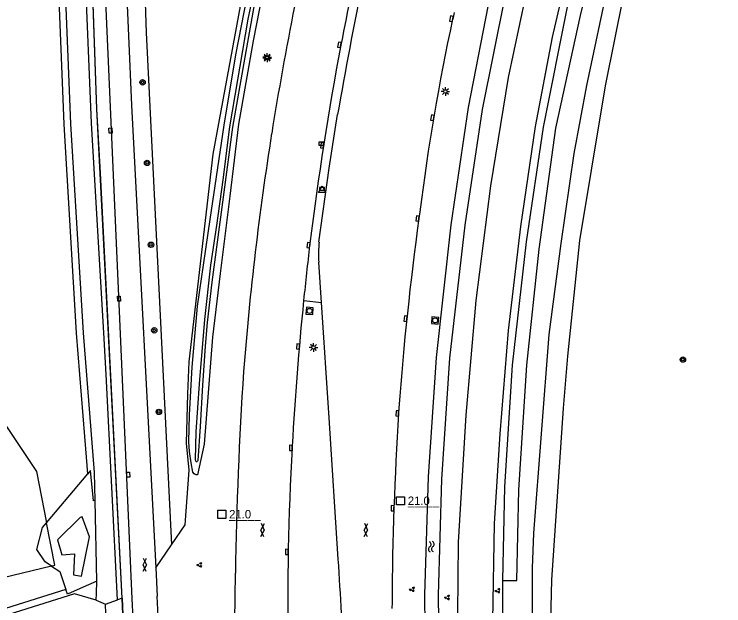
# Model space of a CAD drawing. Extents: x 124000 to 129000, y 395500 to 397503.
# Drawn here: x 124743.4 to 124848.4, y 396709.6 to 396797.1 of the extents above; entities that cross this region are included whole.
import ezdxf

# ---------------------------------------------------------------- set-up
doc = ezdxf.new("R2010")
doc.units = 0
for name, color, linetype in [('gg-afsc-draadraster', 7, 'Continuous'), ('gg-afsc-hekwerk', 7, 'Continuous'), ('gg-knt-BGT kruinlijn', 7, 'Continuous'), ('gg-knt-bovenkant onderkant talud', 7, 'Continuous'), ('gg-knt-bronhoudergrens', 7, 'Continuous'), ('gg-knt-verharding', 7, 'Continuous'), ('gg-kntw-beschoeiing', 7, 'Continuous'), ('gg-kntw-bovenkant insteek waterloop', 7, 'Continuous'), ('gg-kntw-waterlijn', 7, 'Continuous'), ('gt-anno-nummer hm paal', 7, 'Continuous'), ('gt-grn-groengrens', 7, 'Continuous'), ('gt-symb-boom', 7, 'Continuous'), ('gt-symb-gesloten verharding', 7, 'Continuous'), ('gt-symb-groenvak', 7, 'Continuous'), ('gt-symb-hm paal', 7, 'Continuous'), ('gt-symb-kolk', 7, 'Continuous'), ('gt-symb-kolk center center', 7, 'Continuous'), ('gt-symb-lichtmast', 7, 'Continuous'), ('gt-symb-rioolschacht', 7, 'Continuous'), ('gt-symb-waterafsluiter', 7, 'Continuous'), ('gt-symb-watersymbool', 7, 'Continuous'), ('gx-grn-maaiveld', 7, 'Continuous')]:
    doc.layers.add(name, color=color, linetype=linetype)

# ---------------------------------------------------------------- blocks, each defined once
blk = doc.blocks.new('gt0-KOLK')
at = {"layer": 'gt-symb-kolk'}
blk.add_lwpolyline([(0, 0), (0.38, 0), (0.38, 0.4), (-0.38, 0.4), (-0.38, 0), (0, 0)], dxfattribs=at)
blk = doc.blocks.new('gt0-GRVAK')
at = {"layer": 'gt-symb-groenvak'}
for p, q in [((-0.11, 0.19), (-0.23, 0.24)), ((-0.18, 0.15), (0.09, 0.15)), ((-0.09, 0.21), (-0.16, 0.32)), ((-0.05, 0.21), (-0.05, 0.39)), ((0, 0.21), (0.06, 0.32)), ((0.01, 0.19), (0.13, 0.24)), ((0.26, -0.05), (0.2, 0.06)), ((0.3, -0.05), (0.3, 0.13)), ((0.35, -0.05), (0.41, 0.06)), ((-0.25, -0.23), (-0.36, -0.18)), ((-0.32, -0.26), (-0.05, -0.26)), ((-0.23, -0.21), (-0.29, -0.09)), ((-0.18, -0.2), (-0.18, -0.02)), ((-0.14, -0.21), (-0.07, -0.09)), ((-0.12, -0.23), (0, -0.18)), ((0.24, -0.07), (0.12, -0.02)), ((0.17, -0.11), (0.44, -0.11)), ((0.37, -0.07), (0.49, -0.02))]:
    blk.add_line(p, q, dxfattribs=at)
blk = doc.blocks.new('gt0-WA')
at = {"layer": 'gt-symb-watersymbool'}
for centre, start, end in [((-0.32, 0.02), 28.0725, 151.9275), ((0.43, 0.42), 208.0725, 331.9275), ((-0.32, -0.43), 28.0725, 151.9275), ((0.43, -0.03), 208.0725, 331.9275)]:
    blk.add_arc(centre, 0.425, start, end, dxfattribs=at)
blk = doc.blocks.new('gt0-BOOM')
at = {"layer": 'gt-symb-boom'}
for radius in [0.4, 0.2]:
    blk.add_circle((0, 0), radius, dxfattribs=at)
blk = doc.blocks.new('gt0-RS')
at = {"layer": 'gt-symb-rioolschacht'}
blk.add_lwpolyline([(-0.5, -0.5), (0.5, -0.5), (0.5, 0.5), (-0.5, 0.5)], close=True, dxfattribs=at)
blk.add_circle((0, 0), 0.375, dxfattribs=at)
blk = doc.blocks.new('gt0-LMAST')
at = {"layer": 'gt-symb-lichtmast'}
for p, q in [((-0.18, 0.17), (-0.45, 0.44)), ((-0.01, 0.25), (-0.01, 0.62)), ((0.17, 0.17), (0.44, 0.44)), ((-0.26, 0), (-0.63, 0)), ((-0.18, -0.18), (-0.45, -0.45)), ((-0.01, -0.25), (-0.01, -0.63)), ((0.44, -0.45), (0.17, -0.18)), ((0.24, 0), (0.62, 0))]:
    blk.add_line(p, q, dxfattribs=at)
blk.add_circle((-0.01, 0), 0.25, dxfattribs=at)
blk = doc.blocks.new('gt0-WAFSL')
at = {"layer": 'gt-symb-waterafsluiter'}
for p, q in [((-0.5, -0.33), (0, 0.67)), ((0, 0.67), (0.5, -0.33)), ((0.5, -0.33), (-0.5, -0.33))]:
    blk.add_line(p, q, dxfattribs=at)
blk = doc.blocks.new('gt0-GESVH1')
at = {"layer": 'gt-symb-gesloten verharding'}
for p, q in [((-0.99, -0.26), (0.01, 0.24)), ((0.01, -0.26), (-0.99, 0.24)), ((0.01, 0.24), (1.01, -0.26)), ((1.01, 0.24), (0.01, -0.26))]:
    blk.add_line(p, q, dxfattribs=at)
blk = doc.blocks.new('gt0-KOLKCC')
at = {"layer": 'gt-symb-kolk center center'}
blk.add_lwpolyline([(-0.38, 0.2), (0.37, 0.2), (0.37, -0.2), (-0.38, -0.2)], close=True, dxfattribs=at)
blk = doc.blocks.new('gt0-HMpaal')
at = {"layer": 'gt-symb-hm paal'}
blk.add_lwpolyline([(-0.6, 0.6), (0.6, 0.6), (0.6, -0.6), (-0.6, -0.6)], close=True, dxfattribs=at)

msp = doc.modelspace()

# ---------------------------------------------------------------- linework, layer by layer
at = {"layer": 'gg-afsc-draadraster'}
msp.add_lwpolyline([(124820.01, 396699.18), (124820.08, 396715.17), (124820.23, 396720.36), (124822.5, 396749.72), (124824.3, 396763.18), (124826.22, 396776.51), (124828.09, 396786.56), (124831.4, 396802.2), (124837.24, 396824.64), (124844.47, 396847.52), (124845.54, 396850.09), (124846.75, 396852.46), (124848.15, 396854.73), (124849.82, 396857.08), (124858.42, 396867.51)], dxfattribs=at)
at = {"layer": 'gg-afsc-hekwerk'}
msp.add_lwpolyline([(124759.38, 396710.74), (124755.63, 396783.08), (124753.68, 396838.23), (124754.18, 396877.52), (124755.96, 396916.67)], dxfattribs=at)
at = {"layer": 'gg-knt-BGT kruinlijn'}
msp.add_line((124749.81, 396719.39), (124753.14, 396722.69), dxfattribs=at)
for points in [[(124753.33, 396714), (124754.55, 396719.84), (124753.44, 396722.79), (124753.14, 396722.69)], [(124749.81, 396719.39), (124750.45, 396717.18), (124752.31, 396717.3), (124752.14, 396714.18), (124753.33, 396714)]]:
    msp.add_lwpolyline(points, dxfattribs=at)
at = {"layer": 'gg-knt-bovenkant onderkant talud'}
msp.add_lwpolyline([(124822.56, 396699.28), (124822.9, 396713.45), (124824.66, 396738.83), (124825.26, 396746.56), (124827.06, 396763.66), (124828.8, 396774.04), (124830.87, 396786.5), (124833.58, 396800.03), (124839.59, 396823.96), (124843.2, 396836.04), (124846.57, 396846.06), (124850.8, 396851.95)], dxfattribs=at)
at = {"layer": 'gg-knt-bronhoudergrens'}
msp.add_line((124815.61, 396713.35), (124815.64, 396706.07), dxfattribs=at)
at = {"layer": 'gg-knt-verharding'}
for p, q in [((124808.46, 396797.38), (124808.25, 396796.39)), ((124791.74, 396792.77), (124791.69, 396792.53)), ((124803.39, 396767.9), (124803.26, 396766.88)), ((124787.14, 396763.21), (124787.1, 396762.93)), ((124788.83, 396754.48), (124788.43, 396760.42)), ((124786.21, 396754.75), (124788.83, 396754.48)), ((124789.97, 396737.41), (124788.83, 396754.48)), ((124800.29, 396738.88), (124800.25, 396738.05)), ((124791.33, 396716.51), (124789.97, 396737.41)), ((124784.51, 396733.28), (124784.5, 396732.97)), ((124764.33, 396715.22), (124764.55, 396711.07)), ((124764.86, 396705.02), (124764.55, 396711.07)), ((124799.29, 396710.12), (124799.26, 396709.21))]:
    msp.add_line(p, q, dxfattribs=at)
for points in [[(124842.32, 396871.67), (124838.42, 396863.38), (124833.73, 396851.12), (124829.62, 396839.34), (124825.98, 396827.22), (124822.6, 396814.77), (124819.81, 396803.56), (124816.44, 396787.76), (124813.84, 396771.71), (124811.67, 396754.76), (124810.2, 396737.81), (124809.07, 396719.01), (124808.9, 396703.08)], [(124814.18, 396707.41), (124814.43, 396721.81), (124815.26, 396735.04), (124816.51, 396750.35), (124818.33, 396765.69), (124820.49, 396780.49), (124823.02, 396793.71), (124826.76, 396809.81), (124830.98, 396825.49), (124835.09, 396839.15), (124839.68, 396851.81)], [(124788.47, 396763.42), (124789.99, 396774.35), (124791.22, 396782.28)], [(124776.04, 396702.24), (124776.04, 396707.41), (124776.06, 396710.92), (124776.1, 396714.43)]]:
    msp.add_lwpolyline(points, dxfattribs=at)
for centre, radius, start, end in [((125272.39, 396700.16), 489.48, 165.6068, 169.094), ((125267.9, 396701.71), 492.6, 166.4755, 170.917), ((125510.36, 396655.85), 730.17, 168.45746, 170.02908), ((125143.1, 396724.68), 342.45, 167.9128, 172.7499), ((125249.93, 396706.31), 466.28, 169.3442, 172.9899), ((125234.9, 396708), 459.03, 171.0411, 175.4684), ((125249.98, 396705.39), 450.94, 172.1626, 175.7412), ((125283, 396704.85), 499.3, 173.3191, 174.2635), ((124809.17, 396761.6), 20.77, 174.9866, 183.2529), ((125285.87, 396704.53), 502.19, 174.2606, 176.7184), ((125361.84, 396705.65), 585.8, 176.22089, 179.14128), ((125264.16, 396708.06), 464.88, 176.3008, 179.7459), ((125200.01, 396709.53), 416.17, 176.771, 180.9034), ((124392.6, 396690), 399.61, 1.5024, 3.8039)]:
    msp.add_arc(centre, radius, start, end, dxfattribs=at)
at = {"layer": 'gg-kntw-beschoeiing'}
msp.add_line((124759.38, 396710.74), (124759.59, 396705.63), dxfattribs=at)
at = {"layer": 'gg-kntw-bovenkant insteek waterloop'}
for points in [[(124806.41, 396692.25), (124806.15, 396711.17), (124806.64, 396728.33), (124807.85, 396746.23), (124810.08, 396765.89), (124812.64, 396783), (124816.01, 396799.73), (124820.1, 396816.86), (124825.1, 396834.49), (124831.51, 396853.69), (124838.43, 396871.72), (124838.26, 396873.28), (124837.59, 396873.46), (124836.14, 396872.09), (124829.38, 396854.32), (124822.97, 396835.04), (124817.99, 396817.5), (124813.85, 396800.3), (124810.56, 396783.32), (124808, 396765.98), (124805.83, 396746.36), (124804.63, 396728.67), (124804.09, 396711.23), (124804.28, 396692.3)], [(124852.57, 396868.62), (124851.59, 396867.35), (124847.23, 396862.62), (124842.85, 396856.03), (124840.15, 396850.26), (124835.15, 396835.47), (124829.61, 396816.28), (124825.22, 396798.44), (124821.65, 396780.39), (124819.12, 396763.43), (124817.03, 396745.2), (124815.93, 396727.23), (124815.61, 396713.35)], [(124815.61, 396713.35), (124817.75, 396713.35), (124818.01, 396726.77), (124819.22, 396745.23), (124821.03, 396762.34), (124823.49, 396780.25), (124827.18, 396796.9), (124831.76, 396816.1), (124836.63, 396833.78), (124841.94, 396849.34), (124844.5, 396854.96), (124848.91, 396861.12), (124853.86, 396866.62), (124854.42, 396867.43)]]:
    msp.add_lwpolyline(points, dxfattribs=at)
at = {"layer": 'gg-kntw-waterlijn'}
msp.add_lwpolyline([(124778.93, 396798.78), (124777.49, 396790.75), (124775.66, 396780.42), (124772.62, 396757.49), (124771.93, 396751.53), (124771.65, 396748.04), (124771.26, 396742.27), (124770.89, 396736.13), (124770.57, 396731.11), (124770.52, 396731), (124770.39, 396730.92), (124770.29, 396730.91), (124770.24, 396731.02), (124770.21, 396731.28), (124770.3, 396735.33), (124770.81, 396742.47), (124771.58, 396751.96), (124772.47, 396760), (124773.34, 396765.84), (124774.29, 396772.62), (124775.29, 396780.46), (124778.02, 396796.38), (124781.29, 396811.88)], dxfattribs=at)
at = {"layer": 'gt-grn-groengrens'}
msp.add_line((124764.33, 396715.22), (124766.66, 396718.62), dxfattribs=at)
msp.add_lwpolyline([(124766.66, 396718.62), (124768.69, 396721.59), (124769.25, 396729.69), (124768.88, 396733.65), (124769.07, 396740.99), (124769.25, 396745.7), (124772.83, 396776.4), (124777.82, 396803.4)], dxfattribs=at)
at = {"layer": 'gx-grn-maaiveld'}
for p, q in [((124748.18, 396721.89), (124754.26, 396729.16)), ((124755.6, 396713.24), (124755.34, 396725.17)), ((124756.87, 396709.84), (124758.65, 396710.48)), ((124759.38, 396710.74), (124758.65, 396710.48)), ((124759.59, 396705.63), (124759.38, 396710.74)), ((124757.23, 396702.81), (124756.87, 396709.84))]:
    msp.add_line(p, q, dxfattribs=at)
for points in [[(124755.34, 396725.17), (124755.25, 396729.32), (124753.62, 396750), (124751.78, 396780.89), (124750.03, 396823.96), (124749.78, 396832.99), (124749.54, 396851.82), (124750.04, 396877.69), (124751.94, 396920.06), (124756.54, 396968.75), (124756.62, 396969.6), (124757.55, 396978.14), (124760.67, 397000), (124762.21, 397010.65), (124774.15, 397090.41)], [(124754.26, 396729.16), (124754.06, 396731.62), (124752.62, 396749.93), (124750.78, 396780.84), (124749.03, 396823.92), (124748.78, 396832.97), (124748.54, 396851.82), (124748.92, 396871.82), (124749.24, 396882.34), (124750.94, 396920.13), (124755.11, 396964.28), (124755.56, 396969.03)], [(124758.65, 396710.48), (124756.97, 396743.85), (124756.64, 396750), (124754.81, 396780.99), (124753.05, 396823.98), (124752.73, 396839.68), (124753.34, 396877.55), (124755.22, 396919.68)], [(124759.38, 396710.74), (124756.13, 396773.58), (124755.63, 396783.08), (124754.79, 396806.92), (124753.68, 396838.23), (124754.18, 396877.52), (124755.07, 396897.18), (124755.96, 396916.67), (124755.99, 396916.67)], [(124612.16, 396676.05), (124638.16, 396750.11), (124655.56, 396861.17), (124667.03, 396869.09), (124679.55, 396875.69), (124683.04, 396876.06), (124685.46, 396873.72), (124688.14, 396871.68), (124691.05, 396869.97), (124694.13, 396868.61), (124697.35, 396867.62), (124700.67, 396867.02), (124704.03, 396866.81), (124707.39, 396867), (124711.89, 396864.71), (124717.93, 396860.02), (124724.14, 396861.01), (124737.82, 396854.23), (124737.92, 396817.08), (124733.3, 396769.61), (124726.83, 396759.26), (124746.7, 396729.48), (124748.18, 396721.89)], [(124761.37, 396839.75), (124762.89, 396794.4), (124766.66, 396718.62)], [(124755.86, 396822.61), (124760.78, 396710.66), (124762.56, 396676.32)], [(124759.26, 396822.88), (124759.37, 396819.58), (124759.39, 396815.81), (124759.83, 396804.2), (124760.75, 396783.64), (124764.33, 396715.22)], [(124780.62, 396802.76), (124778.76, 396793.16), (124776.58, 396780.85), (124775.28, 396770.18), (124773.84, 396758.74), (124772.73, 396749.36), (124771.51, 396733.54), (124770.5, 396729.01), (124770.28, 396728.98), (124770.18, 396729.02), (124770.03, 396729.12), (124769.83, 396729.37), (124769.56, 396730.78), (124769.32, 396732.44), (124769.24, 396733.86), (124769.31, 396737.88), (124769.69, 396744.92), (124770.52, 396753.92), (124772.38, 396766.77), (124774.46, 396780.71), (124776.19, 396791.1), (124779.14, 396806.28)], [(124755.34, 396725.17), (124755.1, 396725.15), (124754.66, 396729.65), (124754.26, 396729.16)], [(124748.92, 396715.49), (124747.95, 396716.14), (124746.75, 396717.97), (124747.59, 396721.18), (124748.18, 396721.89)], [(124748.92, 396715.49), (124749.42, 396715.61), (124748.18, 396721.89)], [(124748.92, 396715.49), (124633.81, 396687.74)], [(124748.92, 396715.49), (124750.14, 396714.67), (124751.02, 396712.02)], [(124755.6, 396713.24), (124753.15, 396712.17), (124751.25, 396711.34), (124751.02, 396712.02)], [(124755.51, 396710.43), (124755.55, 396711.46), (124755.6, 396713.24)], [(124751.02, 396712.02), (124637.47, 396676.31), (124612.72, 396668.85), (124605.73, 396666.85)], [(124755.51, 396710.43), (124752.3, 396711.38), (124637.76, 396675.36)], [(124755.51, 396710.43), (124755.87, 396710.32), (124756.87, 396709.84)]]:
    msp.add_lwpolyline(points, dxfattribs=at)

# ---------------------------------------------------------------- block references
at = {"layer": 'gt-symb-boom'}
for p in [(124762.38, 396787.03), (124763.05, 396775.11), (124763.62, 396763.01), (124764.11, 396750.36), (124842.3, 396746.03), (124764.79, 396738.3)]:
    msp.add_blockref('gt0-BOOM', p, dxfattribs=at)
at = {"layer": 'gt-symb-gesloten verharding', "rotation": 87.93618027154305}
for p in [(124780.11, 396720.8), (124795.4, 396720.8), (124762.68, 396715.67)]:
    msp.add_blockref('gt0-GESVH1', p, dxfattribs=at)
at = {"layer": 'gt-symb-groenvak'}
for p, rotation in [((124770.84, 396715.67), -165.99155651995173), ((124802.28, 396712.03), -165.93596328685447), ((124814.94, 396711.84), -165.93596328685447), ((124807.48, 396710.84), -165.93596328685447)]:
    msp.add_blockref('gt0-GRVAK', p, dxfattribs=dict(at, rotation=rotation))
at = {"layer": 'gt-symb-hm paal'}
for p in [(124800.53, 396725.14), (124774.1, 396723.14)]:
    msp.add_blockref('gt0-HMpaal', p, dxfattribs=at)
at = {"layer": 'gt-symb-kolk'}
for p, rotation in [((124808.25, 396796.39), 77.99329169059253), ((124791.69, 396792.53), 77.52092819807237), ((124805.45, 396781.76), 80.38697413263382), ((124789.14, 396777.67), 81.19719553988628), ((124803.26, 396766.88), 82.53402593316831), ((124787.1, 396762.93), 81.89420641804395), ((124801.47, 396752.06), 84.03296237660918), ((124785.57, 396747.95), 85.06501407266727), ((124800.25, 396738.05), 87.13473427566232), ((124784.5, 396732.97), 88.45338970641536), ((124799.56, 396724.04), 88.05074587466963), ((124783.92, 396717.59), 88.9115111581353)]:
    msp.add_blockref('gt0-KOLK', p, dxfattribs=dict(at, rotation=rotation))
for p in [(124788.85, 396777.76), (124788.92, 396771.07)]:
    msp.add_blockref('gt0-KOLK', p, dxfattribs=at)
at = {"layer": 'gt-symb-kolk center center'}
for p, rotation in [((124757.63, 396779.9), 93.72642588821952), ((124758.89, 396755.04), 92.12109639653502), ((124760.25, 396729.01), 93.2116257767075)]:
    msp.add_blockref('gt0-KOLKCC', p, dxfattribs=dict(at, rotation=rotation))
at = {"layer": 'gt-symb-lichtmast'}
for p in [(124780.81, 396790.62), (124780.82, 396790.74), (124807.18, 396785.68), (124787.67, 396747.83)]:
    msp.add_blockref('gt0-LMAST', p, dxfattribs=at)
at = {"layer": 'gt-symb-rioolschacht'}
for p, rotation in [((124787.09, 396753.22), 84.8937582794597), ((124805.64, 396751.82), -94.8778808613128)]:
    msp.add_blockref('gt0-RS', p, dxfattribs=dict(at, rotation=rotation))
at = {"layer": 'gt-symb-waterafsluiter'}
msp.add_blockref('gt0-WAFSL', (124788.92, 396771.05), dxfattribs=at)
at = {"layer": 'gt-symb-watersymbool', "rotation": 94.35915162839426}
msp.add_blockref('gt0-WA', (124805.08, 396718.31), dxfattribs=at)

# ---------------------------------------------------------------- texts
at = {"layer": 'gt-anno-nummer hm paal'}
for p in [(124801.61, 396724.53), (124775.18, 396722.54)]:
    msp.add_text('21.0', height=1.25, dxfattribs=at).set_placement(p)
at = {"layer": 'gt-symb-hm paal'}
for p in [(124801.61, 396724.53), (124775.18, 396722.54)]:
    msp.add_text('_____', height=1.25, dxfattribs=at).set_placement(p)

doc.saveas('drawing.dxf')
